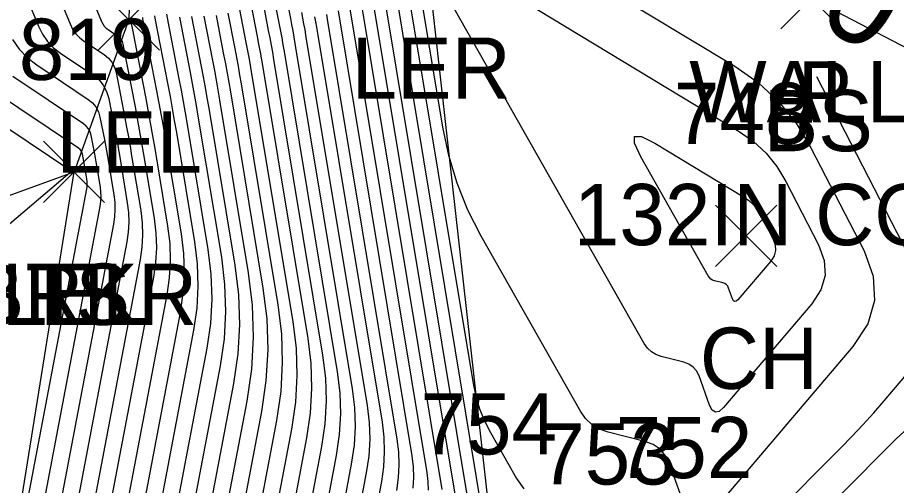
# Model space of a CAD drawing. Extents: x 1650836 to 1652450, y 332578 to 333908.
# Drawn here: x 1652071.34 to 1652100.04, y 332731.19 to 332746.47 of the extents above; entities that cross this region are included whole.
import ezdxf

# ---------------------------------------------------------------- set-up
doc = ezdxf.new("R2010")
doc.units = 0
for name, color, linetype in [('D_A', 7, 'Continuous'), ('D_C', 7, 'Continuous'), ('L_A', 7, 'Continuous'), ('L_I', 7, 'Continuous'), ('L_TIC', 7, 'Continuous'), ('LARO', 7, 'Continuous'), ('LAWE', 7, 'Continuous'), ('LELB', 7, 'Continuous'), ('LSOGCMA', 7, 'Continuous'), ('LSOGCMA_T', 7, 'Continuous'), ('LSOGCMI', 7, 'Continuous')]:
    doc.layers.add(name, color=color, linetype=linetype)

msp = doc.modelspace()

# ---------------------------------------------------------------- linework, layer by layer
at = {"layer": 'L_TIC'}
for points in [[(1652096.265, 332746.108), (1652098.265, 332748.108)], [(1652098.265, 332746.108), (1652096.265, 332748.108)], [(1652073.973, 332745.408), (1652075.973, 332747.408)], [(1652075.973, 332745.408), (1652073.973, 332747.408)], [(1652072.187, 332740.436), (1652074.187, 332742.436)], [(1652074.187, 332740.436), (1652072.187, 332742.436)], [(1652072.187, 332740.436), (1652074.187, 332742.436)], [(1652074.187, 332740.436), (1652072.187, 332742.436)], [(1652072.187, 332740.436), (1652074.187, 332742.436)], [(1652074.187, 332740.436), (1652072.187, 332742.436)], [(1652094.137, 332738.348), (1652096.137, 332740.348)], [(1652096.137, 332738.348), (1652094.137, 332740.348)]]:
    msp.add_lwpolyline(points, dxfattribs=at)
at = {"layer": 'LARO'}
for points in [[(1652075.356, 332759.685), (1652074.973, 332746.408), (1652073.187, 332741.436)], [(1652076.603, 332758.368), (1652078.878, 332757.841), (1652083.698, 332755.279), (1652084.666, 332748.821), (1652086.861, 332729.205), (1652082.01, 332719.071), (1652080.101, 332708.542)]]:
    msp.add_lwpolyline(points, dxfattribs=at)
at = {"layer": 'LAWE'}
msp.add_lwpolyline([(1651991.353, 332729.831), (1652016.528, 332734.243), (1652026.591, 332736.811), (1652054.126, 332732.169), (1652059.389, 332736.419), (1652073.187, 332741.436)], dxfattribs=at)
at = {"layer": 'LELB'}
for points in [[(1652083.698, 332755.279), (1652086.382, 332753.968), (1652097.265, 332747.108), (1652108.096, 332741.456), (1652107.571, 332735.708), (1652094.748, 332723.239), (1652088.748, 332717.173), (1652080.101, 332708.542)], [(1652072.158, 332720.813), (1652070.729, 332726.162), (1652073.187, 332741.436)]]:
    msp.add_lwpolyline(points, dxfattribs=at)
at = {"layer": 'LSOGCMA'}
for points in [[(1652077.426, 332746.522), (1652077.708, 332745.067), (1652077.769, 332744.746), (1652077.828, 332744.424), (1652077.885, 332744.101), (1652077.939, 332743.779), (1652078.876, 332738.133), (1652079.004, 332737.085), (1652079.038, 332736.038), (1652078.98, 332734.992), (1652078.828, 332733.947), (1652077.832, 332728.697)], [(1652083.724, 332731.032), (1652083.785, 332731.451), (1652083.809, 332731.869), (1652083.795, 332732.288), (1652083.744, 332732.708), (1652081.467, 332746.423), (1652081.441, 332746.577)], [(1652071.174, 332745.759), (1652071.395, 332745.445), (1652071.66, 332745.168), (1652071.97, 332744.927), (1652073.65, 332743.802), (1652073.791, 332743.688), (1652073.902, 332743.554), (1652073.983, 332743.399), (1652074.034, 332743.225), (1652074.177, 332742.487), (1652074.212, 332742.303), (1652074.246, 332742.118), (1652074.278, 332741.933), (1652074.31, 332741.748), (1652074.486, 332740.682), (1652074.516, 332740.442), (1652074.523, 332740.203), (1652074.51, 332739.965), (1652074.475, 332739.726), (1652071.987, 332726.611)]]:
    msp.add_lwpolyline(points, dxfattribs=at)
msp.add_lwpolyline([(1652094.533, 332737.701), (1652094.492, 332737.749), (1652094.44, 332737.784), (1652094.377, 332737.808), (1652094.102, 332737.877), (1652094.038, 332737.9), (1652093.982, 332737.934), (1652093.935, 332737.979), (1652093.895, 332738.035), (1652091.692, 332741.924), (1652091.485, 332742.368), (1652091.493, 332742.591), (1652091.716, 332742.592), (1652092.154, 332742.373), (1652095.052, 332740.618), (1652095.227, 332740.495), (1652095.38, 332740.353), (1652095.512, 332740.19), (1652095.622, 332740.007), (1652096.019, 332739.236), (1652096.089, 332739.046), (1652096.098, 332738.864), (1652096.047, 332738.688), (1652095.937, 332738.519), (1652094.862, 332737.255), (1652094.809, 332737.207), (1652094.763, 332737.197), (1652094.724, 332737.223), (1652094.691, 332737.286), (1652094.562, 332737.64)], close=True, dxfattribs=at)
at = {"layer": 'LSOGCMI'}
for points in [[(1652069.549, 332752.143), (1652072.028, 332746.187), (1652072.158, 332745.927), (1652072.322, 332745.695), (1652072.518, 332745.489), (1652072.748, 332745.311), (1652073.806, 332744.602), (1652073.995, 332744.449), (1652074.143, 332744.269), (1652074.252, 332744.063), (1652074.32, 332743.829), (1652074.511, 332742.842), (1652074.558, 332742.596), (1652074.603, 332742.348), (1652074.647, 332742.101), (1652074.689, 332741.853), (1652074.925, 332740.427), (1652074.964, 332740.107), (1652074.975, 332739.787), (1652074.957, 332739.467), (1652074.911, 332739.148), (1652072.571, 332726.82)], [(1652071.25, 332750.727), (1652071.467, 332750.115), (1652071.706, 332749.511), (1652073.058, 332746.264), (1652073.142, 332746.095), (1652073.249, 332745.944), (1652073.376, 332745.81), (1652073.526, 332745.694), (1652074.166, 332745.266), (1652074.31, 332745.149), (1652074.424, 332745.011), (1652074.507, 332744.852), (1652074.559, 332744.674), (1652074.845, 332743.198), (1652074.904, 332742.889), (1652074.961, 332742.579), (1652075.015, 332742.269), (1652075.068, 332741.959), (1652075.364, 332740.172), (1652075.413, 332739.771), (1652075.426, 332739.37), (1652075.404, 332738.97), (1652075.346, 332738.57), (1652073.156, 332727.028)], [(1652093.192, 332730.355), (1652092.632, 332731.901), (1652092.503, 332732.164), (1652092.325, 332732.374), (1652092.098, 332732.53), (1652091.823, 332732.633), (1652090.626, 332732.935), (1652090.345, 332733.035), (1652090.101, 332733.183), (1652089.894, 332733.379), (1652089.724, 332733.624), (1652086.486, 332739.338), (1652086.052, 332740.186), (1652085.698, 332741.063), (1652085.422, 332741.967), (1652085.226, 332742.899), (1652084.29, 332748.539)], [(1652085.019, 332748.741), (1652094.91, 332742.752), (1652095.379, 332742.423), (1652095.789, 332742.041), (1652096.142, 332741.605), (1652096.437, 332741.115), (1652097.502, 332739.047), (1652097.688, 332738.54), (1652097.713, 332738.05), (1652097.577, 332737.58), (1652097.281, 332737.127), (1652094.4, 332733.738), (1652094.258, 332733.61), (1652094.135, 332733.582), (1652094.029, 332733.652), (1652093.942, 332733.82), (1652093.597, 332734.771), (1652093.518, 332734.932), (1652093.408, 332735.061), (1652093.269, 332735.157), (1652093.1, 332735.22), (1652092.364, 332735.406), (1652092.192, 332735.468), (1652092.042, 332735.559), (1652091.914, 332735.679), (1652091.809, 332735.829), (1652084.777, 332748.24)], [(1652083.937, 332748.275), (1652086.22, 332734.521), (1652086.308, 332734.102), (1652086.432, 332733.696), (1652086.591, 332733.303), (1652086.785, 332732.922), (1652087.638, 332731.418), (1652087.874, 332731.079)], [(1652086.67, 332729.419), (1652083.584, 332748.01)], [(1652073.462, 332747.843), (1652074.087, 332746.341), (1652074.126, 332746.263), (1652074.176, 332746.193), (1652074.235, 332746.132), (1652074.304, 332746.078), (1652074.6, 332745.88), (1652074.667, 332745.825), (1652074.719, 332745.762), (1652074.757, 332745.689), (1652074.782, 332745.606), (1652075.179, 332743.553), (1652075.25, 332743.181), (1652075.318, 332742.809), (1652075.384, 332742.437), (1652075.447, 332742.064), (1652075.803, 332739.917), (1652075.862, 332739.435), (1652075.878, 332738.954), (1652075.851, 332738.473), (1652075.781, 332737.992), (1652073.74, 332727.237)], [(1652086.182, 332729.968), (1652083.231, 332747.746)], [(1652085.694, 332730.516), (1652082.879, 332747.481)], [(1652090.427, 332747.514), (1652094.768, 332744.886), (1652095.53, 332744.352), (1652096.198, 332743.73), (1652096.773, 332743.021), (1652097.253, 332742.223), (1652098.985, 332738.859), (1652099.287, 332738.033), (1652099.328, 332737.237), (1652099.107, 332736.471), (1652098.625, 332735.735), (1652093.937, 332730.221)], [(1652081.246, 332729.457), (1652081.762, 332732.176), (1652081.86, 332732.856), (1652081.899, 332733.537), (1652081.876, 332734.218), (1652081.793, 332734.9), (1652080.056, 332745.366), (1652080.019, 332745.587), (1652079.98, 332745.808), (1652079.939, 332746.028), (1652079.897, 332746.249), (1652079.727, 332747.13)], [(1652081.786, 332729.433), (1652082.252, 332731.89), (1652082.342, 332732.505), (1652082.376, 332733.12), (1652082.356, 332733.736), (1652082.281, 332734.352), (1652080.409, 332745.63), (1652080.374, 332745.834), (1652080.338, 332746.038), (1652080.301, 332746.242), (1652080.262, 332746.446), (1652080.105, 332747.259)], [(1652085.207, 332731.064), (1652082.526, 332747.217)], [(1652078.971, 332746.871), (1652079.168, 332745.855), (1652079.216, 332745.601), (1652079.263, 332745.346), (1652079.307, 332745.092), (1652079.351, 332744.837), (1652080.818, 332735.997), (1652080.917, 332735.183), (1652080.944, 332734.37), (1652080.898, 332733.559), (1652080.78, 332732.748), (1652080.165, 332729.505)], [(1652079.349, 332747), (1652079.532, 332746.052), (1652079.578, 332745.815), (1652079.621, 332745.577), (1652079.663, 332745.339), (1652079.703, 332745.101), (1652081.305, 332735.448), (1652081.396, 332734.701), (1652081.421, 332733.954), (1652081.379, 332733.207), (1652081.271, 332732.462), (1652080.705, 332729.481)], [(1652084.764, 332731.036), (1652084.754, 332731.324), (1652084.719, 332731.612), (1652082.173, 332746.952)], [(1652075.029, 332746.476), (1652075.029, 332746.465), (1652075.029, 332746.454), (1652075.027, 332746.432), (1652075.027, 332746.427), (1652075.027, 332746.421), (1652075.028, 332746.416), (1652075.029, 332746.41), (1652075.518, 332743.886), (1652075.598, 332743.463), (1652075.676, 332743.04), (1652075.751, 332742.616), (1652075.823, 332742.192), (1652076.242, 332739.662), (1652076.311, 332739.099), (1652076.329, 332738.537), (1652076.298, 332737.975), (1652076.217, 332737.414), (1652074.325, 332727.445)], [(1652075.814, 332746.53), (1652075.828, 332746.448), (1652076.248, 332744.28), (1652076.322, 332743.891), (1652076.393, 332743.501), (1652076.462, 332743.111), (1652076.528, 332742.721), (1652077.12, 332739.152), (1652077.209, 332738.428), (1652077.232, 332737.704), (1652077.192, 332736.981), (1652077.087, 332736.259), (1652075.494, 332727.862)], [(1652076.208, 332746.588), (1652076.227, 332746.466), (1652076.613, 332744.477), (1652076.684, 332744.104), (1652076.752, 332743.732), (1652076.818, 332743.359), (1652076.881, 332742.985), (1652077.559, 332738.898), (1652077.657, 332738.092), (1652077.684, 332737.287), (1652077.639, 332736.484), (1652077.522, 332735.681), (1652076.078, 332728.071)], [(1652076.627, 332746.485), (1652076.978, 332744.674), (1652077.045, 332744.318), (1652077.111, 332743.962), (1652077.173, 332743.606), (1652077.234, 332743.25), (1652077.998, 332738.643), (1652078.106, 332737.756), (1652078.135, 332736.871), (1652078.086, 332735.986), (1652077.958, 332735.103), (1652076.663, 332728.28)], [(1652077.026, 332746.503), (1652077.343, 332744.87), (1652077.407, 332744.532), (1652077.469, 332744.193), (1652077.529, 332743.854), (1652077.587, 332743.514), (1652078.437, 332738.388), (1652078.555, 332737.421), (1652078.587, 332736.454), (1652078.533, 332735.489), (1652078.393, 332734.525), (1652077.247, 332728.488)], [(1652077.825, 332746.541), (1652078.073, 332745.264), (1652078.131, 332744.96), (1652078.187, 332744.654), (1652078.24, 332744.349), (1652078.292, 332744.043), (1652079.355, 332737.641), (1652079.478, 332736.63), (1652079.511, 332735.621), (1652079.455, 332734.613), (1652079.308, 332733.605), (1652078.416, 332728.905)], [(1652078.215, 332746.612), (1652078.438, 332745.461), (1652078.492, 332745.173), (1652078.545, 332744.885), (1652078.596, 332744.597), (1652078.645, 332744.308), (1652079.842, 332737.093), (1652079.957, 332736.148), (1652079.989, 332735.204), (1652079.936, 332734.261), (1652079.799, 332733.319), (1652079.001, 332729.114)], [(1652078.593, 332746.741), (1652078.803, 332745.658), (1652078.854, 332745.387), (1652078.904, 332745.116), (1652078.952, 332744.844), (1652078.998, 332744.572), (1652080.33, 332736.545), (1652080.437, 332735.666), (1652080.466, 332734.787), (1652080.417, 332733.91), (1652080.29, 332733.033), (1652079.585, 332729.322)], [(1652082.326, 332729.408), (1652082.743, 332731.604), (1652082.823, 332732.153), (1652082.854, 332732.703), (1652082.835, 332733.253), (1652082.768, 332733.804), (1652080.762, 332745.895), (1652080.73, 332746.082), (1652080.697, 332746.269), (1652080.663, 332746.456), (1652080.627, 332746.642)], [(1652082.867, 332729.384), (1652083.234, 332731.318), (1652083.304, 332731.802), (1652083.331, 332732.286), (1652083.315, 332732.771), (1652083.256, 332733.256), (1652081.115, 332746.159), (1652081.086, 332746.329), (1652081.056, 332746.5)], [(1652084.266, 332731.099), (1652084.286, 332731.452), (1652084.275, 332731.806), (1652084.231, 332732.16), (1652081.82, 332746.688)], [(1652075.421, 332746.473), (1652075.428, 332746.429), (1652075.883, 332744.083), (1652075.96, 332743.677), (1652076.035, 332743.271), (1652076.106, 332742.864), (1652076.175, 332742.456), (1652076.681, 332739.407), (1652076.76, 332738.764), (1652076.781, 332738.121), (1652076.745, 332737.478), (1652076.652, 332736.836), (1652074.909, 332727.654)], [(1652071.302, 332725.935), (1652071.354, 332726.168), (1652071.367, 332726.227), (1652071.379, 332726.285), (1652071.391, 332726.344), (1652071.402, 332726.402), (1652074.04, 332740.304), (1652074.063, 332740.462), (1652074.072, 332740.62), (1652074.067, 332740.778), (1652074.047, 332740.937), (1652073.93, 332741.643), (1652073.91, 332741.765), (1652073.888, 332741.888), (1652073.866, 332742.01), (1652073.842, 332742.132), (1652073.748, 332742.62), (1652073.714, 332742.736), (1652073.66, 332742.838), (1652073.587, 332742.927), (1652073.494, 332743.003), (1652071.192, 332744.544)], [(1652101.19, 332737.267), (1652097.446, 332744.54)], [(1652070.818, 332726.194), (1652073.605, 332740.882), (1652073.616, 332740.959), (1652073.62, 332741.036), (1652073.618, 332741.114), (1652073.608, 332741.192), (1652073.551, 332741.537), (1652073.541, 332741.597), (1652073.53, 332741.657), (1652073.519, 332741.717), (1652073.508, 332741.777), (1652073.462, 332742.016), (1652073.445, 332742.072), (1652073.419, 332742.122), (1652073.383, 332742.166), (1652073.337, 332742.203), (1652070.414, 332744.16)], [(1652065.741, 332735.203), (1652072.976, 332741.346), (1652072.989, 332741.357), (1652073.002, 332741.368), (1652073.016, 332741.378), (1652073.03, 332741.389), (1652073.086, 332741.429), (1652073.096, 332741.439), (1652073.099, 332741.448), (1652073.096, 332741.458), (1652073.085, 332741.468), (1652069.62, 332743.787)], [(1652093.767, 332727.938), (1652098.232, 332732.425), (1652098.596, 332732.798), (1652098.952, 332733.178), (1652099.301, 332733.564), (1652099.642, 332733.958), (1652100.992, 332735.546)], [(1652100.558, 332733.192), (1652100.037, 332732.72), (1652094.307, 332726.962)]]:
    msp.add_lwpolyline(points, dxfattribs=at)

# ---------------------------------------------------------------- texts
at = {"layer": 'D_A'}
for s, p in [('WALLH', (1652093.28, 332743.051)), ('P', (1652096.814, 332743.039))]:
    msp.add_text(s, height=2, dxfattribs=at).set_placement(p)
at = {"layer": 'D_C'}
msp.add_text('132IN CGMP', height=2, dxfattribs=at).set_placement((1652089.508, 332739.039))
at = {"layer": 'L_A'}
for s, p in [('LER', (1652082.248, 332743.821)), ('BS', (1652095.706, 332742.108)), ('LEL', (1652072.611, 332741.408)), ('TS', (1652071.597, 332736.436)), ('BRKR', (1652069.778, 332736.436)), ('LEL', (1652070.825, 332736.436)), ('CH', (1652093.625, 332734.348))]:
    msp.add_text(s, height=2, dxfattribs=at).set_placement(p)
at = {"layer": 'L_I'}
for s, p in [('819', (1652071.384, 332744.436)), ('819', (1652071.384, 332744.436)), ('819', (1652071.384, 332744.436)), ('748', (1652092.775, 332742.348)), ('754', (1652084.498, 332732.205)), ('752', (1652090.876, 332731.432)), ('753', (1652088.376, 332731.224))]:
    msp.add_text(s, height=2, dxfattribs=at).set_placement(p)
at = {"layer": 'LSOGCMA_T'}
msp.add_text('790', height=3, rotation=330.4332, dxfattribs=at).set_placement((1652093.449, 332748.532))

doc.saveas('drawing.dxf')
